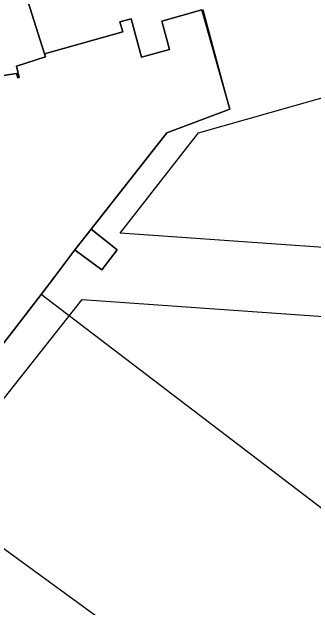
# Model space of a CAD drawing. Extents: x 160663 to 161506, y 382245 to 383291.
# Drawn here: x 161066.3 to 161103.1, y 382841.2 to 382914.1 of the extents above; entities that cross this region are included whole.
import ezdxf

# ---------------------------------------------------------------- set-up
doc = ezdxf.new("R2010")
doc.units = 0
for name, color, linetype in [('IMGEO_Erf', 7, 'Continuous'), ('IMGEO_Hek', 7, 'Continuous'), ('IMGEO_Muur', 7, 'Continuous'), ('IMGEO_Pand', 7, 'Continuous'), ('IMGEO_Pand_vergunning_verleend', 7, 'Continuous')]:
    doc.layers.add(name, color=color, linetype=linetype)

msp = doc.modelspace()

# ---------------------------------------------------------------- linework, layer by layer
at = {"layer": 'IMGEO_Erf'}
for points in [[(161089.483, 382914.349), (161092.898, 382902.175), (161085.204, 382899.284), (161075.956, 382887.48), (161079.159, 382884.954), (161077.254, 382882.517), (161074.193, 382884.816), (161073.985, 382884.972), (161071.411, 382881.518), (161069.846, 382879.509), (161065.315, 382873.613), (161053.485, 382858.1), (161064.499, 382849.638), (161050.562, 382831.481)], [(161065.315, 382873.613), (161069.846, 382879.509), (161071.411, 382881.518), (161073.985, 382884.972), (161075.956, 382887.48), (161085.204, 382899.284), (161092.898, 382902.175), (161089.483, 382914.349), (161084.595, 382912.959), (161085.546, 382909.503), (161082.121, 382908.54), (161080.848, 382913.246), (161079.477, 382912.865), (161079.821, 382911.644), (161070.28, 382908.957), (161070.379, 382908.594), (161066.827, 382907.453), (161067.175, 382906.068), (161066.985, 382906.029), (161066.844, 382906.549), (161059.078, 382905.378)]]:
    msp.add_lwpolyline(points, dxfattribs=at)
at = {"layer": 'IMGEO_Hek'}
for points in [[(161075.956, 382887.48), (161085.204, 382899.284), (161092.898, 382902.175)], [(161073.985, 382884.972), (161071.411, 382881.518)], [(161069.846, 382879.509), (161071.411, 382881.518)], [(161069.846, 382879.509), (161065.315, 382873.613)], [(161112.433, 382846.963), (161069.846, 382879.509)]]:
    msp.add_lwpolyline(points, dxfattribs=at)
at = {"layer": 'IMGEO_Muur'}
msp.add_lwpolyline([(161092.898, 382902.175), (161089.656, 382914.332)], dxfattribs=at)
at = {"layer": 'IMGEO_Pand'}
for points in [[(161064.882, 382926.017), (161064.787, 382925.89), (161062.355, 382925.483), (161046.572, 382922.573), (161046.536, 382922.719), (161046.345, 382922.64), (161047.527, 382917.746), (161051.861, 382912.341), (161051.502, 382912.053), (161057.902, 382904.07), (161058.28, 382904.367), (161058.094, 382904.602), (161059.078, 382905.378), (161066.844, 382906.549), (161066.985, 382906.029), (161067.175, 382906.068), (161066.827, 382907.453), (161070.379, 382908.594), (161070.28, 382908.957)], [(161079.159, 382884.954), (161075.956, 382887.48), (161073.985, 382884.972), (161074.193, 382884.816), (161077.254, 382882.517)]]:
    msp.add_lwpolyline(points, close=True, dxfattribs=at)
msp.add_lwpolyline([(161064.882, 382926.017), (161070.28, 382908.957), (161079.821, 382911.644), (161079.477, 382912.865), (161080.848, 382913.246), (161082.121, 382908.54), (161085.546, 382909.503), (161084.595, 382912.959), (161089.483, 382914.349)], dxfattribs=at)
at = {"layer": 'IMGEO_Pand_vergunning_verleend'}
for points in [[(161079.505, 382887.005), (161089.074, 382899.3), (161106.587, 382904.245), (161106.898, 382914.268), (161123.765, 382920.591), (161121.167, 382884.044)], [(161056.082, 382855.064), (161060.29, 382860.428), (161074.85, 382878.894), (161137.947, 382874.451), (161146.752, 382866.872), (161124.102, 382803.494), (161122.529, 382800.578), (161111.719, 382780.544), (161105.267, 382769.061), (161092.363, 382746.932), (161075.369, 382777.41), (161071.58, 382785.44), (161085.588, 382803.94), (161084.359, 382804.87), (161070.671, 382815.235), (161068.803, 382816.304), (161083.669, 382834.92)]]:
    msp.add_lwpolyline(points, close=True, dxfattribs=at)

doc.saveas('drawing.dxf')
